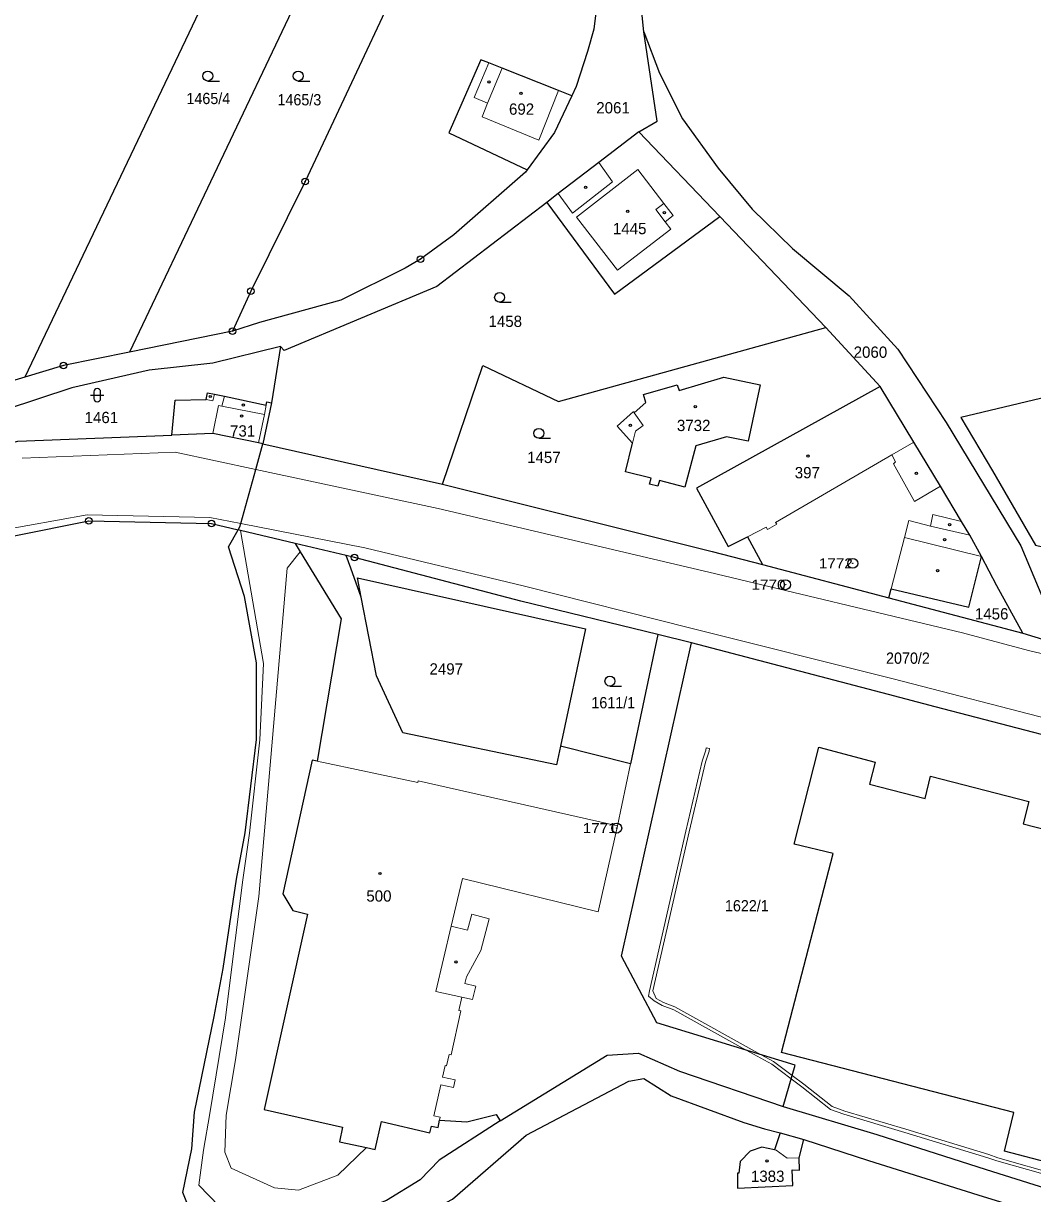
# Model space of a CAD drawing. Extents: x -679733 to -673243, y -1075091 to -1066557.
# Drawn here: x -677220.1 to -677068, y -1071429.9 to -1071253.4 of the extents above; entities that cross this region are included whole.
import ezdxf
from ezdxf.enums import TextEntityAlignment as Align

# ---------------------------------------------------------------- set-up
doc = ezdxf.new("R2010")
doc.units = 0
doc.header["$LTSCALE"] = 0.68
for name, color, linetype, lineweight in [('1', 7, 'Continuous', 25), ('13', 7, 'Continuous', 13), ('3', 7, 'Continuous', 25), ('4', 7, 'Continuous', 13), ('5', 7, 'Continuous', 25), ('8', 7, 'Continuous', 25)]:
    doc.layers.add(name, color=color, linetype=linetype, lineweight=lineweight)
doc.layers.add('2', color=7, linetype='Continuous')

msp = doc.modelspace()

# ---------------------------------------------------------------- linework, layer by layer
at = {"layer": '1'}
for p, q in [((-677180.66, -1071224.39), (-677219.93, -1071306.77)), ((-677169.1, -1071229.35), (-677204.14, -1071302.99)), ((-677090.96, -1071308.18), (-677099.14, -1071299.28)), ((-677188.6, -1071299.84), (-677204.14, -1071302.99)), ((-677171.46, -1071333.65), (-677179.18, -1071331.83)), ((-677089.64, -1071340.04), (-677069.42, -1071345.35)), ((-677069.42, -1071345.35), (-677063.47, -1071347.19))]:
    msp.add_line(p, q, dxfattribs=at)
for points in [[(-677126.58, -1071254.7), (-677127.62, -1071244.22), (-677128.27, -1071228.47), (-677126.84, -1071203.19), (-677125.29, -1071194.85), (-677123.37, -1071189.73), (-677121.12, -1071185.81), (-677117.32, -1071181.9), (-677115.05, -1071180.57), (-677135.7, -1071175.95)], [(-677157.49, -1071234.33), (-677177.67, -1071277.29), (-677185.85, -1071293.82), (-677188.6, -1071299.84)], [(-677133.06, -1071242.67), (-677133.17, -1071246.44), (-677134.14, -1071254.33), (-677135.08, -1071257.7), (-677136.8, -1071262.96), (-677137.45, -1071264.34)], [(-677127.33, -1071269.79), (-677124.56, -1071268.18), (-677126.58, -1071254.7)], [(-677126.58, -1071254.7), (-677124.24, -1071260.93), (-677120.76, -1071267.85), (-677115.39, -1071275.28), (-677110.24, -1071281.45), (-677104.17, -1071287.36), (-677095.65, -1071294.52), (-677088.28, -1071302.56), (-677080.99, -1071313.63), (-677069.73, -1071332.22), (-677063.47, -1071347.19)], [(-677137.45, -1071264.34), (-677139.44, -1071263.55), (-677147.96, -1071260.19), (-677149.96, -1071259.41), (-677151.17, -1071258.93), (-677155.98, -1071269.95), (-677144.19, -1071275.54)], [(-677137.45, -1071264.34), (-677140.05, -1071269.87), (-677144.19, -1071275.54)], [(-677127.33, -1071269.79), (-677133.39, -1071274.43), (-677139.5, -1071279.1), (-677141.23, -1071280.43)], [(-677141.23, -1071280.43), (-677131.01, -1071294.27), (-677115.13, -1071282.55), (-677127.33, -1071269.79)], [(-677144.19, -1071275.54), (-677144.45, -1071275.89), (-677155.22, -1071285.34), (-677160.27, -1071288.99), (-677162.56, -1071290.34), (-677172.27, -1071295.19), (-677184.52, -1071298.52), (-677188.6, -1071299.84)], [(-677141.23, -1071280.43), (-677157.79, -1071293.11), (-677180.82, -1071302.76), (-677181.35, -1071302.15)], [(-677156.94, -1071322.89), (-677150.87, -1071305.04), (-677139.47, -1071310.46), (-677099.14, -1071299.28), (-677115.13, -1071282.55)], [(-677181.35, -1071302.15), (-677191.6, -1071304.66), (-677201.18, -1071305.72), (-677212.84, -1071308.39), (-677232.82, -1071314.95), (-677246.01, -1071320.41), (-677265.45, -1071326.41), (-677276.71, -1071330.56), (-677307.88, -1071344.9), (-677311.05, -1071347.88)], [(-677181.35, -1071302.15), (-677182.74, -1071310.65), (-677184.02, -1071316.82), (-677156.94, -1071322.89)], [(-677204.14, -1071302.99), (-677214.08, -1071305.01), (-677219.93, -1071306.77)], [(-677219.93, -1071306.77), (-677242.36, -1071313.51), (-677296.21, -1071330.52), (-677329.06, -1071353.96)], [(-677197.76, -1071315.52), (-677197.26, -1071310.24), (-677192.56, -1071310.16), (-677192.36, -1071309.14), (-677191.33, -1071309.34), (-677189.83, -1071309.66), (-677183.53, -1071311), (-677183.43, -1071310.51), (-677182.74, -1071310.65)], [(-677090.96, -1071308.18), (-677118.64, -1071323.49), (-677113.86, -1071332.29), (-677110.97, -1071330.82), (-677108.69, -1071335.04), (-677089.64, -1071340.04)], [(-677075.66, -1071333.81), (-677077.43, -1071330.58), (-677078.68, -1071328.52), (-677081.88, -1071323.23), (-677085.9, -1071316.55), (-677090.96, -1071308.18)], [(-677061.32, -1071308.67), (-677078.79, -1071312.83), (-677074, -1071320.87), (-677067.51, -1071332.08), (-677064.16, -1071332.88)], [(-677311.05, -1071347.88), (-677309.08, -1071346.73), (-677285.54, -1071336.47), (-677261.93, -1071328.09), (-677243.02, -1071322.21), (-677220.98, -1071316.41), (-677197.76, -1071315.52)], [(-677184.02, -1071316.82), (-677184.67, -1071316.67), (-677191.57, -1071315.28), (-677197.76, -1071315.52)], [(-677187.75, -1071329.8), (-677187.5, -1071329.36), (-677187.36, -1071328.85), (-677185.09, -1071320.69), (-677184.02, -1071316.82)], [(-677156.94, -1071322.89), (-677116.3, -1071333.04), (-677108.69, -1071335.04)], [(-677284.36, -1071356.97), (-677274.45, -1071351.18), (-677264.79, -1071343.26), (-677251.57, -1071338.67), (-677232.59, -1071332.89), (-677210.29, -1071328.44), (-677191.79, -1071328.84), (-677187.75, -1071329.8)], [(-677184.25, -1071435.63), (-677186.15, -1071434.35), (-677190.54, -1071435.39), (-677194.43, -1071433.82), (-677196.08, -1071429.71), (-677194.76, -1071423.12), (-677194.32, -1071417.56), (-677191.37, -1071403.18), (-677190, -1071395.93), (-677188.02, -1071382.43), (-677186.69, -1071375.47), (-677184.98, -1071361.4), (-677184.99, -1071349.83), (-677186.78, -1071339.82), (-677189.23, -1071332.36), (-677187.75, -1071329.8)], [(-677179.18, -1071331.83), (-677187.41, -1071329.88), (-677187.75, -1071329.8)], [(-677179.18, -1071331.83), (-677178.41, -1071333.1), (-677172.24, -1071343.23), (-677175.87, -1071364.67), (-677176.58, -1071364.52), (-677181.03, -1071384.64), (-677179.5, -1071387.17), (-677177.32, -1071387.74), (-677183.83, -1071417.2), (-677172.01, -1071419.82), (-677172.5, -1071422.03), (-677168.39, -1071422.93), (-677167.08, -1071423.22), (-677166.14, -1071419.01), (-677158.85, -1071420.68), (-677158.6, -1071419.69), (-677157.62, -1071419.87), (-677157.38, -1071418.77), (-677153.28, -1071419.03), (-677148.85, -1071417.92), (-677148.25, -1071418.87)], [(-677124.46, -1071345.59), (-677145.16, -1071340.54), (-677170.21, -1071333.95), (-677171.46, -1071333.65)], [(-677169.19, -1071339.94), (-677170.79, -1071335.59), (-677171.46, -1071333.65)], [(-677089.64, -1071340.04), (-677089.31, -1071338.7), (-677077.59, -1071341.43), (-677075.66, -1071333.81)], [(-677069.42, -1071345.35), (-677073.36, -1071338.23), (-677075.66, -1071333.81)], [(-677169.19, -1071339.94), (-677169.75, -1071337.03), (-677135.4, -1071344.73), (-677139.15, -1071362.41)], [(-677139.15, -1071362.41), (-677139.74, -1071365.2), (-677162.92, -1071360.41), (-677166.91, -1071351.79), (-677169.19, -1071339.94)], [(-677124.46, -1071345.59), (-677128.6, -1071365.08), (-677139.15, -1071362.41)], [(-677105.57, -1071416.7), (-677103.75, -1071410.48), (-677124.65, -1071404.11), (-677129.95, -1071394.08), (-677119.39, -1071346.82), (-677124.46, -1071345.59)], [(-677010.08, -1071376.58), (-677013.47, -1071375.59), (-677033.49, -1071370), (-677051.75, -1071364.51), (-677082.68, -1071356.46), (-677089.72, -1071354.6), (-677119.39, -1071346.82)], [(-677039.16, -1071429.06), (-677042.32, -1071428.23), (-677043.05, -1071431.1), (-677072.22, -1071423.47), (-677070.8, -1071417.61), (-677105.85, -1071408.57), (-677098.06, -1071378.57), (-677103.93, -1071377.18), (-677100.22, -1071362.54), (-677091.71, -1071364.79), (-677092.57, -1071368.11), (-677084.19, -1071370.27), (-677083.35, -1071366.91), (-677068.55, -1071370.75), (-677069.39, -1071374.09), (-677059.98, -1071376.54), (-677059.12, -1071373.19), (-677042, -1071377.64), (-677042.91, -1071380.94), (-677030.71, -1071384.13), (-677031.38, -1071386.79), (-677025.58, -1071388.29), (-677034.76, -1071423.95), (-677037.65, -1071423.17)], [(-677148.25, -1071418.87), (-677132.1, -1071409), (-677127.4, -1071408.7), (-677121.23, -1071411.38), (-677105.57, -1071416.7)], [(-677170.09, -1071439.62), (-677171.44, -1071437.88), (-677165.46, -1071435.99), (-677155.43, -1071430.69), (-677144.33, -1071421.07), (-677128.84, -1071412.91), (-677126.57, -1071412.5), (-677122.46, -1071415.14), (-677111.53, -1071419.15), (-677108.39, -1071420.07), (-677106.04, -1071420.71), (-677102.47, -1071421.72)], [(-677105.57, -1071416.7), (-677091.44, -1071420.95), (-677074.97, -1071426.24), (-677057.86, -1071431.6), (-677044.34, -1071435.16), (-677031.06, -1071439.52)], [(-677148.25, -1071418.87), (-677157.46, -1071424.84), (-677160.33, -1071427.78), (-677165.37, -1071430.88), (-677169.7, -1071432.56), (-677174.62, -1071433.78), (-677176.09, -1071435.09), (-677183.39, -1071435.91), (-677184.25, -1071435.63), (-677189.38, -1071445.45)], [(-677106.04, -1071420.71), (-677106.89, -1071423.25), (-677108.78, -1071422.86), (-677110.54, -1071423.45), (-677112.05, -1071425.03), (-677112.26, -1071426.8), (-677112.46, -1071426.8), (-677112.47, -1071429.06), (-677104.12, -1071428.62), (-677104.24, -1071426.26), (-677103.13, -1071426.32), (-677103.18, -1071424.48), (-677102.47, -1071421.72)], [(-677102.47, -1071421.72), (-677092.73, -1071424.89), (-677076.22, -1071430.06), (-677065.33, -1071433.43)]]:
    msp.add_lwpolyline(points, dxfattribs=at)
msp.add_lwpolyline([(-677125.49, -1071322.02), (-677129.36, -1071321.05), (-677128.32, -1071316.74), (-677130.61, -1071314.17), (-677128.14, -1071311.96), (-677128.04, -1071312.17), (-677126.27, -1071310.6), (-677126.66, -1071309.38), (-677121.54, -1071307.92), (-677121.26, -1071308.78), (-677114.52, -1071306.75), (-677109.06, -1071307.94), (-677110.86, -1071316.42), (-677114.11, -1071315.77), (-677118.75, -1071317.13), (-677120.4, -1071323.34), (-677124.25, -1071322.37), (-677124.5, -1071323.23), (-677125.72, -1071322.91)], close=True, dxfattribs=at)
at = {"layer": '13'}
msp.add_lwpolyline([(-677063.99, -1071427.06), (-677073.2, -1071424.45), (-677074.56, -1071423.97), (-677087.08, -1071420.14), (-677096.28, -1071417.41), (-677098.19, -1071416.72), (-677102.45, -1071413.37), (-677104.21, -1071412.05), (-677107.03, -1071409.94), (-677108.88, -1071408.92), (-677121.89, -1071401.7), (-677123.63, -1071401.05), (-677124.72, -1071400.42), (-677125.21, -1071399.27), (-677119.77, -1071375.32), (-677117.31, -1071364.82), (-677116.75, -1071363.14), (-677116.68, -1071362.75), (-677117.18, -1071362.67), (-677117.23, -1071363.02), (-677117.79, -1071364.68), (-677120.25, -1071375.2), (-677125.73, -1071399.31), (-677125.89, -1071400.07), (-677125.05, -1071400.81), (-677123.85, -1071401.51), (-677122.09, -1071402.16), (-677111.17, -1071408.22), (-677107.31, -1071410.36), (-677104.36, -1071412.57), (-677102.75, -1071413.77), (-677098.43, -1071417.16), (-677096.44, -1071417.89), (-677087.22, -1071420.62), (-677074.72, -1071424.45), (-677073.36, -1071424.93), (-677064.11, -1071427.54)], dxfattribs=at)
at = {"layer": '3'}
for p, q in [((-677192.343, -1071262.13), (-677190.593, -1071262.13)), ((-677178.703, -1071262.13), (-677176.953, -1071262.13)), ((-677148.333, -1071295.49), (-677146.583, -1071295.49)), ((-677210.001, -1071309.501), (-677207.999, -1071309.501)), ((-677209.501, -1071309.001), (-677209.501, -1071310.002)), ((-677208.499, -1071310.002), (-677208.499, -1071309.001)), ((-677142.423, -1071315.99), (-677140.673, -1071315.99)), ((-677131.703, -1071353.35), (-677129.953, -1071353.35))]:
    msp.add_line(p, q, dxfattribs=at)
for centre in [(-677192.3429, -1071261.3798), (-677178.7029, -1071261.3798), (-677148.3329, -1071294.7398), (-677142.4229, -1071315.2398), (-677131.7029, -1071352.5998)]:
    msp.add_circle(centre, 0.75, dxfattribs=at)
for centre, start, end in [((-677209, -1071309.0009), 0, 180), ((-677209, -1071310.0009), 180, 359.98789)]:
    msp.add_arc(centre, 0.5, start, end, dxfattribs=at)
at = {"layer": '4'}
for p, q in [((-677152.15, -1071264.63), (-677149.96, -1071259.41)), ((-677147.96, -1071260.19), (-677150.14, -1071265.46)), ((-677142.41, -1071271.04), (-677139.44, -1071263.55)), ((-677150.14, -1071265.46), (-677152.15, -1071264.63)), ((-677150.14, -1071265.46), (-677150.99, -1071267.52)), ((-677150.99, -1071267.52), (-677142.41, -1071271.04)), ((-677131.3, -1071277.33), (-677133.39, -1071274.43)), ((-677136.74, -1071282.64), (-677127.48, -1071275.47)), ((-677123.55, -1071280.57), (-677127.48, -1071275.47)), ((-677124.78, -1071281.51), (-677123.55, -1071280.57)), ((-677123.39, -1071283.34), (-677124.78, -1071281.51)), ((-677123.55, -1071280.57), (-677122.16, -1071282.4)), ((-677136.74, -1071282.64), (-677130.55, -1071290.65)), ((-677123.39, -1071283.34), (-677122.16, -1071282.4)), ((-677122.54, -1071284.45), (-677123.39, -1071283.34)), ((-677130.55, -1071290.65), (-677122.54, -1071284.45)), ((-677191.56, -1071310.36), (-677191.33, -1071309.34)), ((-677189.83, -1071309.66), (-677190.21, -1071311.17)), ((-677192.56, -1071310.16), (-677191.56, -1071310.36)), ((-677190.72, -1071311.07), (-677191.57, -1071315.28)), ((-677190.72, -1071311.07), (-677190.21, -1071311.17)), ((-677190.21, -1071311.17), (-677183.81, -1071312.4)), ((-677183.81, -1071312.4), (-677183.53, -1071311)), ((-677184.67, -1071316.67), (-677183.81, -1071312.4)), ((-677128.04, -1071312.17), (-677126.7, -1071314.05)), ((-677127.87, -1071314.9), (-677128.32, -1071316.74)), ((-677126.7, -1071314.05), (-677127.87, -1071314.9)), ((-677085.9, -1071316.55), (-677089.21, -1071318.5)), ((-677197.24, -1071318.1), (-677220.35, -1071319)), ((-677197.24, -1071318.1), (-677185.09, -1071320.69)), ((-677106.74, -1071328.66), (-677089.21, -1071318.5)), ((-677088.65, -1071319.53), (-677089.21, -1071318.5)), ((-677088.96, -1071319.83), (-677088.65, -1071319.53)), ((-677088.96, -1071319.83), (-677085.79, -1071325.52)), ((-677185.09, -1071320.69), (-677157.59, -1071326.56)), ((-677081.88, -1071323.23), (-677085.79, -1071325.52)), ((-677210.52, -1071327.51), (-677232.93, -1071331.53)), ((-677192.01, -1071327.94), (-677210.52, -1071327.51)), ((-677157.59, -1071326.56), (-677116.8, -1071336.15)), ((-677082.99, -1071327.5), (-677083.35, -1071329.24)), ((-677082.99, -1071327.5), (-677078.68, -1071328.52)), ((-677192.01, -1071327.94), (-677187.36, -1071328.85)), ((-677187.36, -1071328.85), (-677168.68, -1071332.5)), ((-677107.93, -1071329.73), (-677106.54, -1071328.95)), ((-677106.54, -1071328.95), (-677106.74, -1071328.66)), ((-677087.3, -1071330.92), (-677086.65, -1071328.4)), ((-677083.35, -1071329.24), (-677086.65, -1071328.4)), ((-677083.35, -1071329.24), (-677077.43, -1071330.58)), ((-677183.95, -1071349.94), (-677187.41, -1071329.88)), ((-677110.97, -1071330.82), (-677108.16, -1071329.4)), ((-677108.16, -1071329.4), (-677107.93, -1071329.73)), ((-677089.31, -1071338.7), (-677087.3, -1071330.92)), ((-677087.3, -1071330.92), (-677075.66, -1071333.81)), ((-677144.6, -1071338.29), (-677168.68, -1071332.5)), ((-677178.41, -1071333.1), (-677180.39, -1071335.58)), ((-677180.39, -1071335.58), (-677184.66, -1071385.08)), ((-677116.8, -1071336.15), (-677078.54, -1071345.3)), ((-677119.49, -1071344.61), (-677144.6, -1071338.29)), ((-677088.97, -1071352.25), (-677119.49, -1071344.61)), ((-677078.54, -1071345.3), (-677068.59, -1071347.96)), ((-677051.12, -1071352.26), (-677068.59, -1071347.96)), ((-677184.48, -1071361.46), (-677183.95, -1071349.94)), ((-677060.73, -1071359.58), (-677088.97, -1071352.25)), ((-677186.05, -1071375.54), (-677184.48, -1071361.46)), ((-677160.69, -1071367.86), (-677175.87, -1071364.67)), ((-677130.58, -1071374.39), (-677128.6, -1071365.08)), ((-677160.64, -1071367.61), (-677160.69, -1071367.86)), ((-677130.58, -1071374.39), (-677160.64, -1071367.61)), ((-677130.58, -1071374.39), (-677133.5, -1071387.37)), ((-677187.07, -1071382.53), (-677186.05, -1071375.54)), ((-677188.76, -1071396.07), (-677187.07, -1071382.53)), ((-677155.62, -1071389.53), (-677153.94, -1071382.34)), ((-677133.5, -1071387.37), (-677153.94, -1071382.34)), ((-677184.66, -1071385.08), (-677188.14, -1071409.69)), ((-677152.54, -1071387.72), (-677153.19, -1071390.13)), ((-677149.92, -1071388.43), (-677152.54, -1071387.72)), ((-677151.16, -1071393.23), (-677149.92, -1071388.43)), ((-677157.96, -1071399.39), (-677155.62, -1071389.53)), ((-677153.19, -1071390.13), (-677155.62, -1071389.53)), ((-677153.34, -1071397.18), (-677151.16, -1071393.23)), ((-677189.66, -1071403.34), (-677188.76, -1071396.07)), ((-677153.59, -1071398.2), (-677153.34, -1071397.18)), ((-677154.05, -1071400.25), (-677157.96, -1071399.39)), ((-677151.93, -1071398.56), (-677153.59, -1071398.2)), ((-677152.41, -1071400.61), (-677151.93, -1071398.56)), ((-677154.48, -1071402.24), (-677154.05, -1071400.25)), ((-677154.05, -1071400.25), (-677152.41, -1071400.61)), ((-677192.04, -1071417.78), (-677189.66, -1071403.34)), ((-677155.63, -1071408.94), (-677154.16, -1071402.31)), ((-677154.16, -1071402.31), (-677154.48, -1071402.24)), ((-677188.14, -1071409.69), (-677189.57, -1071418.01)), ((-677156.33, -1071410.59), (-677155.95, -1071408.89)), ((-677155.95, -1071408.89), (-677155.63, -1071408.94)), ((-677156.93, -1071412.32), (-677156.52, -1071410.56)), ((-677156.52, -1071410.56), (-677156.33, -1071410.59)), ((-677158.24, -1071418.15), (-677157.19, -1071413.47)), ((-677157.19, -1071413.47), (-677155.27, -1071413.86)), ((-677155.03, -1071412.72), (-677156.93, -1071412.32)), ((-677155.27, -1071413.86), (-677155.03, -1071412.72)), ((-677192.96, -1071423.29), (-677192.04, -1071417.78)), ((-677189.57, -1071418.01), (-677189.78, -1071423.59)), ((-677157.28, -1071418.34), (-677158.24, -1071418.15)), ((-677157.38, -1071418.77), (-677157.28, -1071418.34)), ((-677193.69, -1071428.6), (-677192.96, -1071423.29)), ((-677189.78, -1071423.59), (-677188.79, -1071426.04)), ((-677172.75, -1071427.09), (-677168.39, -1071422.93)), ((-677106.89, -1071423.25), (-677106.62, -1071423.3)), ((-677106.62, -1071423.3), (-677104.98, -1071424.53)), ((-677104.98, -1071424.53), (-677103.18, -1071424.48)), ((-677188.79, -1071426.04), (-677182.27, -1071429)), ((-677178.65, -1071429.36), (-677172.75, -1071427.09)), ((-677189.07, -1071433.37), (-677193.69, -1071428.6)), ((-677182.27, -1071429), (-677178.65, -1071429.36))]:
    msp.add_line(p, q, dxfattribs=at)
msp.add_lwpolyline([(-677139.5, -1071279.1), (-677137.36, -1071282.04), (-677131.3, -1071277.33)], dxfattribs=at)
at = {"layer": '5'}
for centre in [(-677149.9568, -1071262.2592), (-677145.1168, -1071263.9692), (-677135.3668, -1071278.1492), (-677129.0268, -1071281.7592), (-677123.4768, -1071281.9792), (-677191.9568, -1071309.6892), (-677186.9568, -1071310.9892), (-677118.8368, -1071311.2192), (-677187.2468, -1071312.6392), (-677128.6068, -1071314.0192), (-677101.8368, -1071318.6592), (-677085.4968, -1071321.2492), (-677080.4768, -1071328.9992), (-677081.2468, -1071331.2492), (-677082.2968, -1071335.9392), (-677166.3768, -1071381.5992), (-677154.9268, -1071394.9292), (-677108.0168, -1071424.9192)]:
    msp.add_circle(centre, 0.175, dxfattribs=at)
at = {"layer": '8'}
for centre, radius in [((-677177.67, -1071277.2899), 0.5), ((-677177.67, -1071277.2899), 0.0303), ((-677160.27, -1071288.9899), 0.5), ((-677160.27, -1071288.9899), 0.0303), ((-677185.85, -1071293.8199), 0.5), ((-677185.85, -1071293.8199), 0.0303), ((-677188.6, -1071299.8399), 0.5), ((-677188.6, -1071299.8399), 0.0303), ((-677214.08, -1071305.0099), 0.5), ((-677214.08, -1071305.0099), 0.0303), ((-677210.29, -1071328.4399), 0.5), ((-677210.29, -1071328.4399), 0.0303), ((-677191.79, -1071328.8399), 0.5), ((-677191.79, -1071328.8399), 0.0303), ((-677170.21, -1071333.9499), 0.5), ((-677170.21, -1071333.9499), 0.0303), ((-677095.08, -1071334.8398), 0.75), ((-677095.08, -1071334.8398), 0.03), ((-677105.22, -1071338.0598), 0.75), ((-677105.22, -1071338.0598), 0.03), ((-677130.68, -1071374.7598), 0.75), ((-677130.68, -1071374.7598), 0.03)]:
    msp.add_circle(centre, radius, dxfattribs=at)

# ---------------------------------------------------------------- texts
at = {"layer": '2', "width": 0.95}
for s, p in [('1465/4', (-677195.56, -1071265.61)), ('1465/3', (-677181.83, -1071265.8)), ('2070/2', (-677090.07, -1071349.979)), ('1611/1', (-677134.5, -1071356.7)), ('1622/1', (-677114.36, -1071387.31))]:
    msp.add_text(s, height=1.7, dxfattribs=at).set_placement(p)
at = {"layer": '2'}
for s, p in [('692', (-677146.92, -1071267.21)), ('2061', (-677133.76, -1071267.009)), ('1445', (-677131.25, -1071285.22)), ('1458', (-677150.01, -1071299.2)), ('2060', (-677094.95, -1071303.85)), ('1461', (-677210.91, -1071313.7)), ('3732', (-677121.6, -1071314.9)), ('731', (-677188.98, -1071315.729)), ('1457', (-677144.19, -1071319.72)), ('397', (-677103.83, -1071322.019)), ('1456', (-677076.67, -1071343.3)), ('2497', (-677158.91, -1071351.61)), ('500', (-677168.43, -1071385.84)), ('1383', (-677110.44, -1071428.09))]:
    msp.add_text(s, height=1.7, dxfattribs=at).set_placement(p)
at = {"layer": '8', "width": 1.15}
for s, p in [('1772', (-677095.079, -1071335.59)), ('1770', (-677105.219, -1071338.81)), ('1771', (-677130.679, -1071375.51))]:
    msp.add_text(s, height=1.5, dxfattribs=at).set_placement(p, align=Align.RIGHT)

doc.saveas('drawing.dxf')
